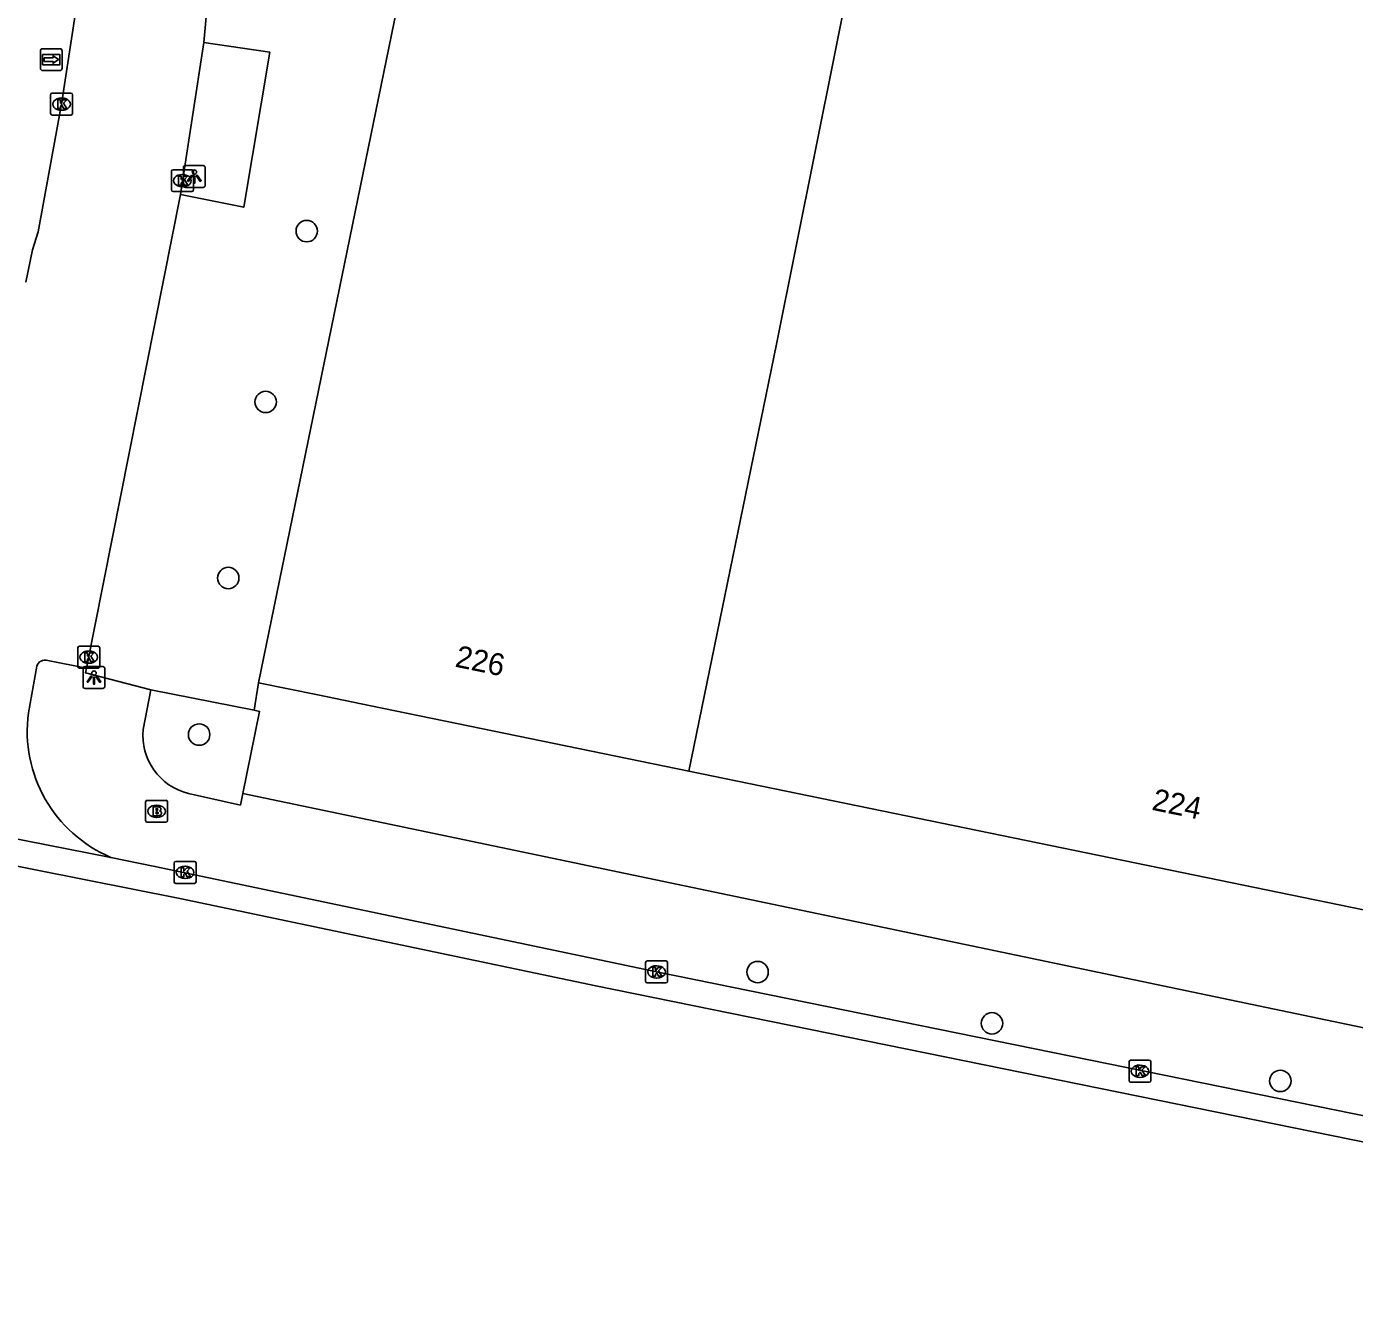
# Model space of a CAD drawing. Extents: x 158087 to 159494, y 382905 to 383981.
# Drawn here: x 158708.3 to 158768.8, y 382996.8 to 383054.6 of the extents above; entities that cross this region are included whole.
import ezdxf

# ---------------------------------------------------------------- set-up
doc = ezdxf.new("R2010")
doc.units = 0
for name, color, linetype in [('IMGEO_Boom', 7, 'Continuous'), ('IMGEO_Brandkraan', 7, 'Continuous'), ('IMGEO_Kolk', 7, 'Continuous'), ('IMGEO_Lichtpunt', 7, 'Continuous'), ('IMGEO_Pand', 7, 'Continuous'), ('IMGEO_Pand_nummerreeks', 7, 'Continuous'), ('IMGEO_Parkeervlak_open', 7, 'Continuous'), ('IMGEO_Rijbaan_lokaal_gesloten', 7, 'Continuous'), ('IMGEO_Rijbaan_lokaal_open', 7, 'Continuous'), ('IMGEO_Voetpad_open', 7, 'Continuous'), ('IMGEO_Wegwijzer', 7, 'Continuous')]:
    doc.layers.add(name, color=color, linetype=linetype)

msp = doc.modelspace()

# ---------------------------------------------------------------- linework, layer by layer
at = {"layer": 'IMGEO_Boom'}
for centre in [(158721.043, 383045.288), (158719.17, 383037.497), (158717.463, 383029.465), (158716.136, 383022.323), (158741.612, 383011.488), (158752.305, 383009.149), (158765.461, 383006.525)]:
    msp.add_circle(centre, 0.489, dxfattribs=at)
at = {"layer": 'IMGEO_Brandkraan'}
for p, q in [((158713.694, 383018.397), (158713.694, 383019.249)), ((158713.769, 383019.323), (158714.621, 383019.323)), ((158714.182, 383019.103), (158714.207, 383019.103)), ((158714.695, 383019.249), (158714.695, 383018.397)), ((158714.621, 383018.323), (158713.769, 383018.323)), ((158714.205, 383018.543), (158714.18, 383018.543))]:
    msp.add_line(p, q, dxfattribs=at)
for points in [[(158713.694, 383018.397), (158713.694, 383019.249)], [(158713.769, 383019.323), (158714.621, 383019.323)], [(158714.042, 383019.023), (158714.042, 383018.623), (158714.255, 383018.623)], [(158714.273, 383019.023), (158714.042, 383019.023)], [(158714.221, 383018.942), (158714.167, 383018.942), (158714.167, 383018.866)], [(158714.167, 383018.866), (158714.22, 383018.866)], [(158714.229, 383018.79), (158714.167, 383018.79), (158714.167, 383018.709)], [(158714.695, 383019.249), (158714.695, 383018.397)], [(158714.621, 383018.323), (158713.769, 383018.323)], [(158714.167, 383018.709), (158714.229, 383018.709)]]:
    msp.add_lwpolyline(points, dxfattribs=at)
for centre, radius, start, end in [((158713.771, 383019.247), 0.0765, 91.55205, 178.44795), ((158713.771, 383019.247), 0.0765, 91.55205, 178.44795), ((158714.222, 383018.904), 0.0379, 267.82845, 90.93552), ((158714.23, 383018.749), 0.0404, 269.87594, 90.50774), ((158714.277, 383018.878), 0.145, 59.4692, 91.53667), ((158714.302, 383018.925), 0.0922, 285.51372, 58.15012), ((158714.307, 383018.733), 0.105, 301.31148, 78.98903), ((158714.619, 383019.247), 0.0765, 1.55205, 88.44795), ((158714.619, 383019.247), 0.0765, 1.55205, 88.44795), ((158713.771, 383018.399), 0.0765, 181.55205, 268.44795), ((158713.771, 383018.399), 0.0765, 181.55205, 268.44795), ((158714.261, 383018.874), 0.251, 268.66757, 293.53466), ((158714.619, 383018.399), 0.0765, 271.55205, 358.44795), ((158714.619, 383018.399), 0.0765, 271.55205, 358.44795)]:
    msp.add_arc(centre, radius, start, end, dxfattribs=at)
for centre, major_axis, ratio, start_param, end_param in [((158714.181, 383018.823), (-0.387, 0.002), 0.722429, 4.712389, 7.853982), ((158714.206, 383018.823), (-0.39, 0.002), 0.717154, 1.570796, 4.712389)]:
    msp.add_ellipse(centre, major_axis=major_axis, ratio=ratio, start_param=start_param, end_param=end_param, dxfattribs=at)
at = {"layer": 'IMGEO_Kolk'}
for p, q in [((158709.36, 383050.656), (158709.36, 383051.508)), ((158709.435, 383051.582), (158710.287, 383051.582)), ((158710.361, 383051.508), (158710.361, 383050.656)), ((158709.848, 383051.362), (158709.873, 383051.362)), ((158710.287, 383050.582), (158709.435, 383050.582)), ((158709.871, 383050.802), (158709.846, 383050.802)), ((158714.872, 383047.166), (158714.872, 383048.018)), ((158714.947, 383048.092), (158715.799, 383048.092)), ((158715.36, 383047.872), (158715.385, 383047.872)), ((158715.873, 383048.018), (158715.873, 383047.166)), ((158715.383, 383047.312), (158715.358, 383047.312)), ((158715.799, 383047.092), (158714.947, 383047.092)), ((158710.597, 383025.429), (158710.597, 383026.281)), ((158710.672, 383026.355), (158711.524, 383026.355)), ((158711.085, 383026.135), (158711.11, 383026.135)), ((158711.598, 383026.281), (158711.598, 383025.429)), ((158711.108, 383025.575), (158711.083, 383025.575)), ((158711.524, 383025.355), (158710.672, 383025.355)), ((158714.993, 383015.611), (158714.993, 383016.463)), ((158715.068, 383016.537), (158715.92, 383016.537)), ((158715.994, 383016.463), (158715.994, 383015.611)), ((158715.504, 383015.757), (158715.479, 383015.757)), ((158715.481, 383016.317), (158715.506, 383016.317)), ((158715.92, 383015.537), (158715.068, 383015.537)), ((158736.505, 383011.07), (158736.505, 383011.922)), ((158736.58, 383011.996), (158737.432, 383011.996)), ((158736.993, 383011.776), (158737.018, 383011.776)), ((158737.506, 383011.922), (158737.506, 383011.07)), ((158737.432, 383010.996), (158736.58, 383010.996)), ((158737.016, 383011.216), (158736.991, 383011.216)), ((158758.558, 383006.539), (158758.558, 383007.391)), ((158758.633, 383007.465), (158759.485, 383007.465)), ((158759.559, 383007.391), (158759.559, 383006.539)), ((158759.069, 383006.685), (158759.044, 383006.685)), ((158759.046, 383007.245), (158759.071, 383007.245)), ((158759.485, 383006.465), (158758.633, 383006.465))]:
    msp.add_line(p, q, dxfattribs=at)
for points in [[(158709.36, 383050.656), (158709.36, 383051.508)], [(158709.435, 383051.582), (158710.287, 383051.582)], [(158710.361, 383051.508), (158710.361, 383050.656)], [(158709.681, 383051.282), (158709.804, 383051.282), (158709.804, 383051.131), (158709.934, 383051.282), (158710.098, 383051.282), (158709.952, 383051.131), (158710.105, 383050.882), (158709.953, 383050.882), (158709.868, 383051.046), (158709.804, 383050.979), (158709.804, 383050.882), (158709.681, 383050.882), (158709.681, 383051.282)], [(158710.287, 383050.582), (158709.435, 383050.582)], [(158714.872, 383047.166), (158714.872, 383048.018)], [(158714.947, 383048.092), (158715.799, 383048.092)], [(158715.873, 383048.018), (158715.873, 383047.166)], [(158715.193, 383047.792), (158715.316, 383047.792), (158715.316, 383047.641), (158715.446, 383047.792), (158715.61, 383047.792), (158715.464, 383047.641), (158715.617, 383047.392), (158715.465, 383047.392), (158715.38, 383047.556), (158715.316, 383047.489), (158715.316, 383047.392), (158715.193, 383047.392), (158715.193, 383047.792)], [(158715.799, 383047.092), (158714.947, 383047.092)], [(158710.597, 383025.429), (158710.597, 383026.281)], [(158710.672, 383026.355), (158711.524, 383026.355)], [(158710.918, 383026.055), (158711.041, 383026.055), (158711.041, 383025.904), (158711.171, 383026.055), (158711.335, 383026.055), (158711.189, 383025.904), (158711.342, 383025.655), (158711.19, 383025.655), (158711.105, 383025.819), (158711.041, 383025.752), (158711.041, 383025.655), (158710.918, 383025.655), (158710.918, 383026.055)], [(158711.598, 383026.281), (158711.598, 383025.429)], [(158711.524, 383025.355), (158710.672, 383025.355)], [(158714.993, 383015.611), (158714.993, 383016.463)], [(158715.068, 383016.537), (158715.92, 383016.537)], [(158715.994, 383016.463), (158715.994, 383015.611)], [(158715.314, 383016.237), (158715.437, 383016.237), (158715.437, 383016.086), (158715.567, 383016.237), (158715.731, 383016.237), (158715.585, 383016.086), (158715.738, 383015.837), (158715.586, 383015.837), (158715.501, 383016.001), (158715.437, 383015.934), (158715.437, 383015.837), (158715.314, 383015.837), (158715.314, 383016.237)], [(158715.92, 383015.537), (158715.068, 383015.537)], [(158736.505, 383011.07), (158736.505, 383011.922)], [(158736.58, 383011.996), (158737.432, 383011.996)], [(158736.826, 383011.696), (158736.949, 383011.696), (158736.949, 383011.545), (158737.079, 383011.696), (158737.243, 383011.696), (158737.097, 383011.545), (158737.25, 383011.296), (158737.098, 383011.296), (158737.013, 383011.46), (158736.949, 383011.393), (158736.949, 383011.296), (158736.826, 383011.296), (158736.826, 383011.696)], [(158737.506, 383011.922), (158737.506, 383011.07)], [(158737.432, 383010.996), (158736.58, 383010.996)], [(158758.558, 383006.539), (158758.558, 383007.391)], [(158758.633, 383007.465), (158759.485, 383007.465)], [(158759.559, 383007.391), (158759.559, 383006.539)], [(158758.879, 383007.165), (158759.002, 383007.165), (158759.002, 383007.014), (158759.132, 383007.165), (158759.296, 383007.165), (158759.15, 383007.014), (158759.303, 383006.765), (158759.151, 383006.765), (158759.066, 383006.929), (158759.002, 383006.862), (158759.002, 383006.765), (158758.879, 383006.765), (158758.879, 383007.165)], [(158759.485, 383006.465), (158758.633, 383006.465)]]:
    msp.add_lwpolyline(points, dxfattribs=at)
for centre, start, end in [((158709.437, 383051.506), 91.55205, 178.44795), ((158709.437, 383051.506), 91.55205, 178.44795), ((158710.285, 383051.506), 1.55205, 88.44795), ((158710.285, 383051.506), 1.55205, 88.44795), ((158709.437, 383050.658), 181.55205, 268.44795), ((158709.437, 383050.658), 181.55205, 268.44795), ((158710.285, 383050.658), 271.55205, 358.44795), ((158710.285, 383050.658), 271.55205, 358.44795), ((158714.949, 383048.016), 91.55205, 178.44795), ((158714.949, 383048.016), 91.55205, 178.44795), ((158715.797, 383048.016), 1.55205, 88.44795), ((158715.797, 383048.016), 1.55205, 88.44795), ((158714.949, 383047.168), 181.55205, 268.44795), ((158714.949, 383047.168), 181.55205, 268.44795), ((158715.797, 383047.168), 271.55205, 358.44795), ((158715.797, 383047.168), 271.55205, 358.44795), ((158710.674, 383026.279), 91.55205, 178.44795), ((158710.674, 383026.279), 91.55205, 178.44795), ((158711.522, 383026.279), 1.55205, 88.44795), ((158711.522, 383026.279), 1.55205, 88.44795), ((158710.674, 383025.431), 181.55205, 268.44795), ((158710.674, 383025.431), 181.55205, 268.44795), ((158711.522, 383025.431), 271.55205, 358.44795), ((158711.522, 383025.431), 271.55205, 358.44795), ((158715.07, 383016.461), 91.55205, 178.44795), ((158715.07, 383016.461), 91.55205, 178.44795), ((158715.918, 383016.461), 1.55205, 88.44795), ((158715.918, 383016.461), 1.55205, 88.44795), ((158715.07, 383015.613), 181.55205, 268.44795), ((158715.07, 383015.613), 181.55205, 268.44795), ((158715.918, 383015.613), 271.55205, 358.44795), ((158715.918, 383015.613), 271.55205, 358.44795), ((158736.582, 383011.92), 91.55205, 178.44795), ((158736.582, 383011.92), 91.55205, 178.44795), ((158737.43, 383011.92), 1.55205, 88.44795), ((158737.43, 383011.92), 1.55205, 88.44795), ((158736.582, 383011.072), 181.55205, 268.44795), ((158736.582, 383011.072), 181.55205, 268.44795), ((158737.43, 383011.072), 271.55205, 358.44795), ((158737.43, 383011.072), 271.55205, 358.44795), ((158758.635, 383007.389), 91.55205, 178.44795), ((158758.635, 383007.389), 91.55205, 178.44795), ((158759.483, 383007.389), 1.55205, 88.44795), ((158759.483, 383007.389), 1.55205, 88.44795), ((158758.635, 383006.541), 181.55205, 268.44795), ((158758.635, 383006.541), 181.55205, 268.44795), ((158759.483, 383006.541), 271.55205, 358.44795), ((158759.483, 383006.541), 271.55205, 358.44795)]:
    msp.add_arc(centre, 0.0765, start, end, dxfattribs=at)
for centre, major_axis, ratio, start_param, end_param in [((158709.847, 383051.082), (-0.387, 0.002), 0.722429, 4.712389, 7.853982), ((158709.872, 383051.082), (-0.39, 0.002), 0.717154, 1.570796, 4.712389), ((158715.359, 383047.592), (-0.387, 0.002), 0.722429, 4.712389, 7.853982), ((158715.384, 383047.592), (-0.39, 0.002), 0.717154, 1.570796, 4.712389), ((158711.084, 383025.855), (-0.387, 0.002), 0.722429, 4.712389, 7.853982), ((158711.109, 383025.855), (-0.39, 0.002), 0.717154, 1.570796, 4.712389), ((158715.48, 383016.037), (-0.387, 0.002), 0.722429, 4.712389, 7.853982), ((158715.505, 383016.037), (-0.39, 0.002), 0.717154, 1.570796, 4.712389), ((158736.992, 383011.496), (-0.387, 0.002), 0.722429, 4.712389, 7.853982), ((158737.017, 383011.496), (-0.39, 0.002), 0.717154, 1.570796, 4.712389), ((158759.045, 383006.965), (-0.387, 0.002), 0.722429, 4.712389, 7.853982), ((158759.07, 383006.965), (-0.39, 0.002), 0.717154, 1.570796, 4.712389)]:
    msp.add_ellipse(centre, major_axis=major_axis, ratio=ratio, start_param=start_param, end_param=end_param, dxfattribs=at)
at = {"layer": 'IMGEO_Lichtpunt'}
for p, q in [((158715.417, 383048.184), (158715.417, 383047.377)), ((158715.417, 383048.184), (158715.417, 383047.377)), ((158716.319, 383048.279), (158715.511, 383048.279)), ((158716.319, 383048.279), (158715.511, 383048.279)), ((158716.413, 383047.377), (158716.413, 383048.184)), ((158716.413, 383047.377), (158716.413, 383048.184)), ((158715.511, 383047.283), (158716.319, 383047.283)), ((158715.511, 383047.283), (158716.319, 383047.283)), ((158711.741, 383025.428), (158710.933, 383025.428)), ((158711.741, 383025.428), (158710.933, 383025.428)), ((158710.839, 383025.333), (158710.839, 383024.526)), ((158710.839, 383025.333), (158710.839, 383024.526)), ((158711.835, 383024.526), (158711.835, 383025.333)), ((158711.835, 383024.526), (158711.835, 383025.333)), ((158710.933, 383024.432), (158711.741, 383024.432)), ((158710.933, 383024.432), (158711.741, 383024.432))]:
    msp.add_line(p, q, dxfattribs=at)
for points in [[(158715.791, 383047.848), (158715.83, 383047.82), (158715.642, 383047.558), (158715.604, 383047.585), (158715.791, 383047.848)], [(158716.003, 383047.82), (158716.041, 383047.847), (158716.228, 383047.585), (158716.189, 383047.557), (158716.003, 383047.82)], [(158715.893, 383047.8), (158715.94, 383047.8), (158715.94, 383047.478), (158715.893, 383047.478), (158715.893, 383047.8)], [(158711.213, 383024.997), (158711.252, 383024.969), (158711.064, 383024.707), (158711.026, 383024.734), (158711.213, 383024.997)], [(158711.315, 383024.949), (158711.362, 383024.949), (158711.362, 383024.627), (158711.315, 383024.627), (158711.315, 383024.949)], [(158711.425, 383024.969), (158711.463, 383024.996), (158711.65, 383024.734), (158711.611, 383024.706), (158711.425, 383024.969)]]:
    msp.add_lwpolyline(points, dxfattribs=at)
for centre in [(158715.916, 383047.982), (158711.338, 383025.131)]:
    msp.add_circle(centre, 0.0994, dxfattribs=at)
for centre, start, end in [((158715.511, 383048.184), 90, 180), ((158715.511, 383048.184), 90, 180), ((158716.319, 383048.184), 0, 90), ((158716.319, 383048.184), 0, 90), ((158715.511, 383047.377), 180, 270), ((158715.511, 383047.377), 180, 270), ((158716.319, 383047.377), 270, 0), ((158716.319, 383047.377), 270, 360), ((158710.933, 383025.333), 90, 180), ((158710.933, 383025.333), 90, 180), ((158711.741, 383025.333), 0, 90), ((158711.741, 383025.333), 0, 90), ((158710.933, 383024.526), 180, 270), ((158710.933, 383024.526), 180, 270), ((158711.741, 383024.526), 270, 0), ((158711.741, 383024.526), 270, 360)]:
    msp.add_arc(centre, 0.0946, start, end, dxfattribs=at)
at = {"layer": 'IMGEO_Pand'}
for points in [[(158718.839, 383024.688), (158726.467, 383061.823)], [(158746.016, 383057.807), (158742.475, 383040.135), (158738.473, 383020.655)], [(158718.839, 383024.688), (158721.552, 383024.131), (158723.962, 383023.636), (158738.473, 383020.655)], [(158738.473, 383020.655), (158773.11, 383013.54), (158776.93, 383012.756), (158782.337, 383011.645), (158784.337, 383021.381)]]:
    msp.add_lwpolyline(points, dxfattribs=at)
at = {"layer": 'IMGEO_Parkeervlak_open'}
msp.add_lwpolyline([(158718.129, 383019.64), (158718.89, 383023.383), (158718.64, 383023.433)], dxfattribs=at)
at = {"layer": 'IMGEO_Rijbaan_lokaal_gesloten'}
for points in [[(158803.226, 382996.829), (158734.231, 383010.854), (158715.258, 383014.844), (158697.779, 383018.312), (158679.452, 383022.056)], [(158712.107, 383016.722), (158698.338, 383019.425), (158698.015, 383019.488)], [(158783.406, 383002.064), (158737.006, 383011.496), (158734.474, 383012.029), (158714.12, 383016.31), (158712.107, 383016.722)]]:
    msp.add_lwpolyline(points, dxfattribs=at)
at = {"layer": 'IMGEO_Rijbaan_lokaal_open'}
for points in [[(158716.838, 383059.249), (158716.349, 383053.888)], [(158710.506, 383055.354), (158709.861, 383051.074), (158708.796, 383045.254), (158708.528, 383044.437), (158708.229, 383042.958)], [(158715.282, 383046.961), (158716.349, 383053.888)], [(158715.282, 383046.961), (158710.998, 383025.352)], [(158708.723, 383025.447), (158708.349, 383023.31)], [(158710.998, 383025.352), (158709.229, 383025.701)]]:
    msp.add_lwpolyline(points, dxfattribs=at)
for centre, radius, start, end in [((158709.105, 383025.318), 0.403, 71.99557, 161.31556), ((158714.545, 383022.479), 6.252, 172.35793, 247.04563)]:
    msp.add_arc(centre, radius, start, end, dxfattribs=at)
at = {"layer": 'IMGEO_Voetpad_open'}
for points in [[(158716.349, 383053.888), (158719.353, 383053.458), (158718.172, 383046.377), (158715.282, 383046.961)], [(158710.998, 383025.352), (158710.956, 383025.139), (158713.934, 383024.363)], [(158713.584, 383022.561), (158713.934, 383024.363)], [(158713.934, 383024.363), (158718.64, 383023.433)], [(158718.64, 383023.433), (158718.839, 383024.688)], [(158789.4, 383020.358), (158786.37, 383005.371), (158718.129, 383019.64)], [(158718.129, 383019.64), (158718.02, 383019.106), (158715.656, 383019.635)]]:
    msp.add_lwpolyline(points, dxfattribs=at)
msp.add_arc((158716.294, 383022.284), 2.725, 174.15818, 256.44904, dxfattribs=at)
at = {"layer": 'IMGEO_Wegwijzer'}
for p, q in [((158708.894, 383052.712), (158708.894, 383053.512)), ((158708.894, 383053.512), (158708.894, 383052.712)), ((158708.994, 383053.612), (158709.784, 383053.612)), ((158709.784, 383053.612), (158708.994, 383053.612)), ((158709.884, 383053.512), (158709.884, 383052.712)), ((158709.884, 383052.712), (158709.884, 383053.512)), ((158709.784, 383052.612), (158708.994, 383052.612)), ((158708.994, 383052.612), (158709.784, 383052.612))]:
    msp.add_line(p, q, dxfattribs=at)
for points in [[(158708.995, 383053.344), (158709.783, 383053.344), (158709.783, 383052.88), (158708.995, 383052.88), (158708.995, 383053.344)], [(158709.06, 383053.196), (158709.06, 383053.112), (158709.06, 383053.028), (158709.471, 383053.028), (158709.471, 383052.945), (158709.718, 383053.112), (158709.471, 383053.279), (158709.471, 383053.196), (158709.06, 383053.196)]]:
    msp.add_lwpolyline(points, dxfattribs=at)
for centre, start, end in [((158708.994, 383053.512), 90, 180), ((158708.994, 383053.512), 90, 180), ((158709.784, 383053.512), 0, 90), ((158709.784, 383053.512), 360, 90), ((158708.994, 383052.712), 180, 270), ((158708.994, 383052.712), 180, 270), ((158709.784, 383052.712), 270, 0), ((158709.784, 383052.712), 270, 0)]:
    msp.add_arc(centre, 0.1, start, end, dxfattribs=at)

# ---------------------------------------------------------------- texts
at = {"layer": 'IMGEO_Pand_nummerreeks'}
for s, rotation, p in [('226', 348.39167, (158727.771, 383025.426)), ('224', 348.39188, (158759.561, 383018.896))]:
    msp.add_text(s, height=1, rotation=rotation, dxfattribs=at).set_placement(p)

doc.saveas('drawing.dxf')
